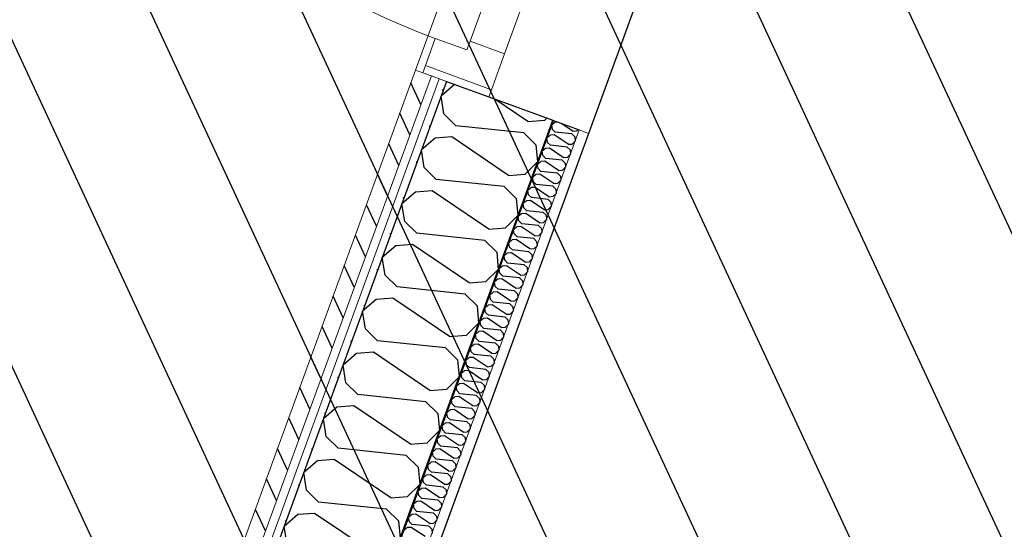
# Model space of a CAD drawing. Header units: millimetres. Extents: x 112481703 to 112588235, y 1264638581 to 1264713486.
# Tile 451 of 487: x 112582082 to 112583371, y 1264690700 to 1264691367. Entities that reach past the tile are written whole.
import ezdxf
from ezdxf.enums import TextEntityAlignment as Align

# ---------------------------------------------------------------- set-up
doc = ezdxf.new("R2010")
doc.units = ezdxf.units.MM
doc.header["$LTSCALE"] = 0.5
doc.header["$MEASUREMENT"] = 0
doc.linetypes.add('PLINE', pattern=[0])
for name, color, linetype, lineweight in [('235- Utvendig kledning og overflate', 7, 'Continuous', 0), ('236- Innvendig kledning og overflate', 7, 'Continuous', 0), ('244- Vinduer_ dører_ foldevegger', 7, 'Continuous', 0)]:
    doc.layers.add(name, color=color, linetype=linetype, lineweight=lineweight)
for name, color, linetype in [('862- M___Nettoareal', 7, 'Continuous'), ('862- M___Nettoareal (1-100)', 7, 'Continuous'), ('862- M___Nettoareal(Polylinje)', 7, 'Continuous'), ('LA_farge_dekke_asfalt2', 7, 'Continuous'), ('Yttervegger.A225', 7, 'Continuous'), ('Yttervegger.A225 (Skravur)', 7, 'Continuous')]:
    doc.layers.add(name, color=color, linetype=linetype)
doc.styles.add('GENERATED_STYLE_1', font='arial.ttf')
pattern_1 = [(249.956, (112557650, 1264717795), (-81.357, 29.68231), [0, -50]), (249.956, (112557682.11, 1264717756.67), (-81.357, 29.68231), [0, -50])]

# ---------------------------------------------------------------- blocks, each defined once
blk = doc.blocks.new('Teknisk rom_20_17', base_point=(112585163.9, 1264690336.6))
at = {"layer": '862- M___Nettoareal(Polylinje)', "linetype": 'PLINE', "flags": 128}
blk.add_lwpolyline([(112587298.9, 1264690713.8), (112583190, 1264692212.9), (112582398, 1264690042), (112586506.8, 1264688542.9)], close=True, dxfattribs=at)
blk = doc.blocks.new('*X267', base_point=(112557650, 1264717795))
at = {"layer": 'Yttervegger.A225 (Skravur)', "linetype": 'PLINE'}
for p, q in [((112582783.1, 1264691232.6), (112582778.8, 1264691228.8)), ((112582786.4, 1264691232.8), (112582783.1, 1264691232.6)), ((112582779.7, 1264691223.2), (112582778.8, 1264691228.8)), ((112582783.5, 1264691219.5), (112582779.7, 1264691223.2)), ((112582805.2, 1264691217.2), (112582783.5, 1264691219.5)), ((112582806.5, 1264691220.8), (112582791.4, 1264691231)), ((112582806.5, 1264691220.8), (112582811.9, 1264691221.2)), ((112582811.9, 1264691221.2), (112582813.6, 1264691222.9)), ((112582776.9, 1264691215.5), (112582772.6, 1264691211.7)), ((112582773.5, 1264691206.1), (112582772.6, 1264691211.7)), ((112582777.3, 1264691202.4), (112582773.5, 1264691206.1)), ((112582782.2, 1264691215.9), (112582776.9, 1264691215.5)), ((112582800.3, 1264691203.7), (112582782.2, 1264691215.9)), ((112582805.2, 1264691217.2), (112582809, 1264691213.4)), ((112582805.6, 1264691204.1), (112582809.5, 1264691208)), ((112582809, 1264691213.4), (112582809.5, 1264691208)), ((112582770.7, 1264691198.4), (112582766.3, 1264691194.6)), ((112582767.2, 1264691189), (112582766.3, 1264691194.6)), ((112582776, 1264691198.8), (112582770.7, 1264691198.4)), ((112582794, 1264691186.6), (112582776, 1264691198.8)), ((112582799, 1264691200.1), (112582777.3, 1264691202.4)), ((112582799, 1264691200.1), (112582802.8, 1264691196.3)), ((112582800.3, 1264691203.7), (112582805.6, 1264691204.1)), ((112582802.8, 1264691196.3), (112582803.3, 1264691190.8)), ((112582764.4, 1264691181.2), (112582760.1, 1264691177.5)), ((112582769.8, 1264691181.7), (112582764.4, 1264691181.2)), ((112582771.1, 1264691185.3), (112582767.2, 1264691189)), ((112582787.8, 1264691169.5), (112582769.8, 1264691181.7)), ((112582792.7, 1264691183), (112582771.1, 1264691185.3)), ((112582792.7, 1264691183), (112582796.5, 1264691179.2)), ((112582794, 1264691186.6), (112582799.4, 1264691187)), ((112582799.4, 1264691187), (112582803.3, 1264691190.8)), ((112582761, 1264691171.9), (112582760.1, 1264691177.5)), ((112582764.8, 1264691168.1), (112582761, 1264691171.9)), ((112582786.5, 1264691165.9), (112582764.8, 1264691168.1)), ((112582787.8, 1264691169.5), (112582793.1, 1264691169.9)), ((112582793.1, 1264691169.9), (112582797, 1264691173.7)), ((112582796.5, 1264691179.2), (112582797, 1264691173.7)), ((112582758.2, 1264691164.1), (112582753.9, 1264691160.4)), ((112582754.8, 1264691154.8), (112582753.9, 1264691160.4)), ((112582758.6, 1264691151), (112582754.8, 1264691154.8)), ((112582763.5, 1264691164.6), (112582758.2, 1264691164.1)), ((112582781.5, 1264691152.4), (112582763.5, 1264691164.6)), ((112582786.5, 1264691165.9), (112582790.3, 1264691162.1)), ((112582786.9, 1264691152.8), (112582790.8, 1264691156.6)), ((112582790.3, 1264691162.1), (112582790.8, 1264691156.6)), ((112582751.9, 1264691147), (112582747.6, 1264691143.3)), ((112582748.5, 1264691137.7), (112582747.6, 1264691143.3)), ((112582757.3, 1264691147.4), (112582751.9, 1264691147)), ((112582775.3, 1264691135.2), (112582757.3, 1264691147.4)), ((112582780.2, 1264691148.8), (112582758.6, 1264691151)), ((112582780.2, 1264691148.8), (112582784.1, 1264691145)), ((112582781.5, 1264691152.4), (112582786.9, 1264691152.8)), ((112582784.1, 1264691145), (112582784.6, 1264691139.5)), ((112582745.7, 1264691129.9), (112582741.4, 1264691126.2)), ((112582751, 1264691130.3), (112582745.7, 1264691129.9)), ((112582752.3, 1264691133.9), (112582748.5, 1264691137.7)), ((112582769.1, 1264691118.1), (112582751, 1264691130.3)), ((112582774, 1264691131.7), (112582752.3, 1264691133.9)), ((112582774, 1264691131.7), (112582777.8, 1264691127.9)), ((112582775.3, 1264691135.2), (112582780.6, 1264691135.7)), ((112582780.6, 1264691135.7), (112582784.6, 1264691139.5)), ((112582742.3, 1264691120.6), (112582741.4, 1264691126.2)), ((112582746.1, 1264691116.8), (112582742.3, 1264691120.6)), ((112582767.7, 1264691114.5), (112582746.1, 1264691116.8)), ((112582769.1, 1264691118.1), (112582774.4, 1264691118.6)), ((112582774.4, 1264691118.6), (112582778.3, 1264691122.4)), ((112582777.8, 1264691127.9), (112582778.3, 1264691122.4)), ((112582739.4, 1264691112.8), (112582735.1, 1264691109.1)), ((112582736, 1264691103.5), (112582735.1, 1264691109.1)), ((112582739.9, 1264691099.7), (112582736, 1264691103.5)), ((112582744.8, 1264691113.2), (112582739.4, 1264691112.8)), ((112582762.8, 1264691101), (112582744.8, 1264691113.2)), ((112582767.7, 1264691114.5), (112582771.6, 1264691110.8)), ((112582768.2, 1264691101.4), (112582772.1, 1264691105.3)), ((112582771.6, 1264691110.8), (112582772.1, 1264691105.3)), ((112582733.2, 1264691095.7), (112582728.9, 1264691092)), ((112582729.8, 1264691086.4), (112582728.9, 1264691092)), ((112582738.5, 1264691096.1), (112582733.2, 1264691095.7)), ((112582756.6, 1264691083.9), (112582738.5, 1264691096.1)), ((112582761.5, 1264691097.4), (112582739.9, 1264691099.7)), ((112582761.5, 1264691097.4), (112582765.3, 1264691093.7)), ((112582762.8, 1264691101), (112582768.2, 1264691101.4)), ((112582765.3, 1264691093.7), (112582765.8, 1264691088.2)), ((112582727, 1264691078.6), (112582722.7, 1264691074.9)), ((112582732.3, 1264691079), (112582727, 1264691078.6)), ((112582733.6, 1264691082.6), (112582729.8, 1264691086.4)), ((112582750.3, 1264691066.8), (112582732.3, 1264691079)), ((112582755.3, 1264691080.3), (112582733.6, 1264691082.6)), ((112582755.3, 1264691080.3), (112582759.1, 1264691076.6)), ((112582756.6, 1264691083.9), (112582761.9, 1264691084.3)), ((112582761.9, 1264691084.3), (112582765.8, 1264691088.2)), ((112582723.6, 1264691069.3), (112582722.7, 1264691074.9)), ((112582727.4, 1264691065.5), (112582723.6, 1264691069.3)), ((112582749, 1264691063.2), (112582727.4, 1264691065.5)), ((112582750.3, 1264691066.8), (112582755.7, 1264691067.2)), ((112582755.7, 1264691067.2), (112582759.6, 1264691071.1)), ((112582759.1, 1264691076.6), (112582759.6, 1264691071.1)), ((112582720.7, 1264691061.5), (112582716.4, 1264691057.8)), ((112582717.3, 1264691052.1), (112582716.4, 1264691057.8)), ((112582721.1, 1264691048.4), (112582717.3, 1264691052.1)), ((112582726.1, 1264691061.9), (112582720.7, 1264691061.5)), ((112582744.1, 1264691049.7), (112582726.1, 1264691061.9)), ((112582749, 1264691063.2), (112582752.8, 1264691059.5)), ((112582749.4, 1264691050.1), (112582753.3, 1264691054)), ((112582752.8, 1264691059.5), (112582753.3, 1264691054)), ((112582714.5, 1264691044.4), (112582710.2, 1264691040.7)), ((112582711.1, 1264691035), (112582710.2, 1264691040.7)), ((112582719.8, 1264691044.8), (112582714.5, 1264691044.4)), ((112582737.9, 1264691032.6), (112582719.8, 1264691044.8)), ((112582742.8, 1264691046.1), (112582721.1, 1264691048.4)), ((112582742.8, 1264691046.1), (112582746.6, 1264691042.4)), ((112582744.1, 1264691049.7), (112582749.4, 1264691050.1)), ((112582746.6, 1264691042.4), (112582747.1, 1264691036.9)), ((112582708.2, 1264691027.3), (112582703.9, 1264691023.6)), ((112582713.6, 1264691027.7), (112582708.2, 1264691027.3)), ((112582714.9, 1264691031.3), (112582711.1, 1264691035)), ((112582731.6, 1264691015.5), (112582713.6, 1264691027.7)), ((112582736.5, 1264691029), (112582714.9, 1264691031.3)), ((112582736.5, 1264691029), (112582740.4, 1264691025.2)), ((112582737.9, 1264691032.6), (112582743.2, 1264691033)), ((112582743.2, 1264691033), (112582747.1, 1264691036.9)), ((112582704.8, 1264691017.9), (112582703.9, 1264691023.6)), ((112582708.6, 1264691014.2), (112582704.8, 1264691017.9)), ((112582730.3, 1264691011.9), (112582708.6, 1264691014.2)), ((112582731.6, 1264691015.5), (112582737, 1264691015.9)), ((112582737, 1264691015.9), (112582740.9, 1264691019.8)), ((112582740.4, 1264691025.2), (112582740.9, 1264691019.8)), ((112582702, 1264691010.2), (112582697.7, 1264691006.4)), ((112582698.6, 1264691000.8), (112582697.7, 1264691006.4)), ((112582702.4, 1264690997.1), (112582698.6, 1264691000.8)), ((112582707.3, 1264691010.6), (112582702, 1264691010.2)), ((112582725.4, 1264690998.4), (112582707.3, 1264691010.6)), ((112582730.3, 1264691011.9), (112582734.1, 1264691008.1)), ((112582730.7, 1264690998.8), (112582734.6, 1264691002.7)), ((112582734.1, 1264691008.1), (112582734.6, 1264691002.7)), ((112582695.8, 1264690993.1), (112582691.4, 1264690989.3)), ((112582692.3, 1264690983.7), (112582691.4, 1264690989.3)), ((112582701.1, 1264690993.5), (112582695.8, 1264690993.1)), ((112582719.1, 1264690981.3), (112582701.1, 1264690993.5)), ((112582724.1, 1264690994.8), (112582702.4, 1264690997.1)), ((112582724.1, 1264690994.8), (112582727.9, 1264690991)), ((112582725.4, 1264690998.4), (112582730.7, 1264690998.8)), ((112582727.9, 1264690991), (112582728.4, 1264690985.6)), ((112582689.5, 1264690975.9), (112582685.2, 1264690972.2)), ((112582694.9, 1264690976.4), (112582689.5, 1264690975.9)), ((112582696.2, 1264690980), (112582692.3, 1264690983.7)), ((112582712.9, 1264690964.2), (112582694.9, 1264690976.4)), ((112582717.8, 1264690977.7), (112582696.2, 1264690980)), ((112582717.8, 1264690977.7), (112582721.6, 1264690973.9)), ((112582719.1, 1264690981.3), (112582724.5, 1264690981.7)), ((112582724.5, 1264690981.7), (112582728.4, 1264690985.6)), ((112582686.1, 1264690966.6), (112582685.2, 1264690972.2)), ((112582689.9, 1264690962.8), (112582686.1, 1264690966.6)), ((112582711.6, 1264690960.6), (112582689.9, 1264690962.8)), ((112582712.9, 1264690964.2), (112582718.2, 1264690964.6)), ((112582718.2, 1264690964.6), (112582722.1, 1264690968.4)), ((112582721.6, 1264690973.9), (112582722.1, 1264690968.4)), ((112582683.3, 1264690958.8), (112582679, 1264690955.1)), ((112582679.9, 1264690949.5), (112582679, 1264690955.1)), ((112582683.7, 1264690945.7), (112582679.9, 1264690949.5)), ((112582688.6, 1264690959.3), (112582683.3, 1264690958.8)), ((112582706.6, 1264690947.1), (112582688.6, 1264690959.3)), ((112582711.6, 1264690960.6), (112582715.4, 1264690956.8)), ((112582712, 1264690947.5), (112582715.9, 1264690951.3)), ((112582715.4, 1264690956.8), (112582715.9, 1264690951.3)), ((112582677, 1264690941.7), (112582672.7, 1264690938)), ((112582673.6, 1264690932.4), (112582672.7, 1264690938)), ((112582682.4, 1264690942.1), (112582677, 1264690941.7)), ((112582700.4, 1264690929.9), (112582682.4, 1264690942.1)), ((112582705.3, 1264690943.5), (112582683.7, 1264690945.7)), ((112582705.3, 1264690943.5), (112582709.2, 1264690939.7)), ((112582706.6, 1264690947.1), (112582712, 1264690947.5)), ((112582709.2, 1264690939.7), (112582709.7, 1264690934.2)), ((112582670.8, 1264690924.6), (112582666.5, 1264690920.9)), ((112582676.1, 1264690925), (112582670.8, 1264690924.6)), ((112582677.4, 1264690928.6), (112582673.6, 1264690932.4)), ((112582694.2, 1264690912.8), (112582676.1, 1264690925)), ((112582699.1, 1264690926.4), (112582677.4, 1264690928.6)), ((112582699.1, 1264690926.4), (112582702.9, 1264690922.6)), ((112582700.4, 1264690929.9), (112582705.7, 1264690930.4)), ((112582702.9, 1264690922.6), (112582703.4, 1264690917.1)), ((112582705.7, 1264690930.4), (112582709.7, 1264690934.2)), ((112582667.4, 1264690915.3), (112582666.5, 1264690920.9)), ((112582671.2, 1264690911.5), (112582667.4, 1264690915.3)), ((112582692.8, 1264690909.2), (112582671.2, 1264690911.5)), ((112582694.2, 1264690912.8), (112582699.5, 1264690913.3)), ((112582699.5, 1264690913.3), (112582703.4, 1264690917.1)), ((112582664.5, 1264690907.5), (112582660.2, 1264690903.8)), ((112582661.1, 1264690898.2), (112582660.2, 1264690903.8)), ((112582665, 1264690894.4), (112582661.1, 1264690898.2)), ((112582669.9, 1264690907.9), (112582664.5, 1264690907.5)), ((112582687.9, 1264690895.7), (112582669.9, 1264690907.9)), ((112582692.8, 1264690909.2), (112582696.7, 1264690905.5)), ((112582693.3, 1264690896.1), (112582697.2, 1264690900)), ((112582696.7, 1264690905.5), (112582697.2, 1264690900)), ((112582658.3, 1264690890.4), (112582654, 1264690886.7)), ((112582654.9, 1264690881.1), (112582654, 1264690886.7)), ((112582663.6, 1264690890.8), (112582658.3, 1264690890.4)), ((112582681.7, 1264690878.6), (112582663.6, 1264690890.8)), ((112582686.6, 1264690892.1), (112582665, 1264690894.4)), ((112582686.6, 1264690892.1), (112582690.4, 1264690888.4)), ((112582687.9, 1264690895.7), (112582693.3, 1264690896.1)), ((112582690.4, 1264690888.4), (112582690.9, 1264690882.9)), ((112582652.1, 1264690873.3), (112582647.8, 1264690869.6)), ((112582657.4, 1264690873.7), (112582652.1, 1264690873.3)), ((112582658.7, 1264690877.3), (112582654.9, 1264690881.1)), ((112582675.4, 1264690861.5), (112582657.4, 1264690873.7)), ((112582680.4, 1264690875), (112582658.7, 1264690877.3)), ((112582680.4, 1264690875), (112582684.2, 1264690871.3)), ((112582681.7, 1264690878.6), (112582687, 1264690879)), ((112582684.2, 1264690871.3), (112582684.7, 1264690865.8)), ((112582687, 1264690879), (112582690.9, 1264690882.9)), ((112582648.7, 1264690864), (112582647.8, 1264690869.6)), ((112582652.5, 1264690860.2), (112582648.7, 1264690864)), ((112582674.1, 1264690857.9), (112582652.5, 1264690860.2)), ((112582675.4, 1264690861.5), (112582680.8, 1264690861.9)), ((112582680.8, 1264690861.9), (112582684.7, 1264690865.8)), ((112582645.8, 1264690856.2), (112582641.5, 1264690852.5)), ((112582642.4, 1264690846.9), (112582641.5, 1264690852.5)), ((112582646.2, 1264690843.1), (112582642.4, 1264690846.9)), ((112582651.2, 1264690856.6), (112582645.8, 1264690856.2)), ((112582669.2, 1264690844.4), (112582651.2, 1264690856.6)), ((112582674.1, 1264690857.9), (112582677.9, 1264690854.2)), ((112582674.5, 1264690844.8), (112582678.4, 1264690848.7)), ((112582677.9, 1264690854.2), (112582678.4, 1264690848.7)), ((112582639.6, 1264690839.1), (112582635.3, 1264690835.4)), ((112582636.2, 1264690829.7), (112582635.3, 1264690835.4)), ((112582644.9, 1264690839.5), (112582639.6, 1264690839.1)), ((112582663, 1264690827.3), (112582644.9, 1264690839.5)), ((112582667.9, 1264690840.8), (112582646.2, 1264690843.1)), ((112582667.9, 1264690840.8), (112582671.7, 1264690837.1)), ((112582669.2, 1264690844.4), (112582674.5, 1264690844.8)), ((112582671.7, 1264690837.1), (112582672.2, 1264690831.6)), ((112582633.3, 1264690822), (112582629, 1264690818.3)), ((112582638.7, 1264690822.4), (112582633.3, 1264690822)), ((112582640, 1264690826), (112582636.2, 1264690829.7)), ((112582656.7, 1264690810.2), (112582638.7, 1264690822.4)), ((112582661.6, 1264690823.7), (112582640, 1264690826)), ((112582661.6, 1264690823.7), (112582665.5, 1264690820)), ((112582663, 1264690827.3), (112582668.3, 1264690827.7)), ((112582665.5, 1264690820), (112582666, 1264690814.5)), ((112582668.3, 1264690827.7), (112582672.2, 1264690831.6)), ((112582629.9, 1264690812.6), (112582629, 1264690818.3)), ((112582633.7, 1264690808.9), (112582629.9, 1264690812.6)), ((112582655.4, 1264690806.6), (112582633.7, 1264690808.9)), ((112582655.4, 1264690806.6), (112582659.2, 1264690802.8)), ((112582656.7, 1264690810.2), (112582662.1, 1264690810.6)), ((112582662.1, 1264690810.6), (112582666, 1264690814.5)), ((112582627.1, 1264690804.9), (112582622.8, 1264690801.1)), ((112582623.7, 1264690795.5), (112582622.8, 1264690801.1)), ((112582627.5, 1264690791.8), (112582623.7, 1264690795.5)), ((112582632.4, 1264690805.3), (112582627.1, 1264690804.9)), ((112582650.5, 1264690793.1), (112582632.4, 1264690805.3)), ((112582655.8, 1264690793.5), (112582659.7, 1264690797.4)), ((112582659.2, 1264690802.8), (112582659.7, 1264690797.4)), ((112582620.9, 1264690787.8), (112582616.5, 1264690784)), ((112582617.4, 1264690778.4), (112582616.5, 1264690784)), ((112582626.2, 1264690788.2), (112582620.9, 1264690787.8)), ((112582644.2, 1264690776), (112582626.2, 1264690788.2)), ((112582649.2, 1264690789.5), (112582627.5, 1264690791.8)), ((112582649.2, 1264690789.5), (112582653, 1264690785.7)), ((112582650.5, 1264690793.1), (112582655.8, 1264690793.5)), ((112582653, 1264690785.7), (112582653.5, 1264690780.3)), ((112582614.6, 1264690770.7), (112582610.3, 1264690766.9)), ((112582620, 1264690771.1), (112582614.6, 1264690770.7)), ((112582621.3, 1264690774.7), (112582617.4, 1264690778.4)), ((112582638, 1264690758.9), (112582620, 1264690771.1)), ((112582642.9, 1264690772.4), (112582621.3, 1264690774.7)), ((112582642.9, 1264690772.4), (112582646.7, 1264690768.6)), ((112582644.2, 1264690776), (112582649.6, 1264690776.4)), ((112582646.7, 1264690768.6), (112582647.2, 1264690763.1)), ((112582649.6, 1264690776.4), (112582653.5, 1264690780.3)), ((112582611.2, 1264690761.3), (112582610.3, 1264690766.9)), ((112582615, 1264690757.6), (112582611.2, 1264690761.3)), ((112582636.7, 1264690755.3), (112582615, 1264690757.6)), ((112582636.7, 1264690755.3), (112582640.5, 1264690751.5)), ((112582638, 1264690758.9), (112582643.3, 1264690759.3)), ((112582643.3, 1264690759.3), (112582647.2, 1264690763.1)), ((112582608.4, 1264690753.5), (112582604.1, 1264690749.8)), ((112582605, 1264690744.2), (112582604.1, 1264690749.8)), ((112582608.8, 1264690740.4), (112582605, 1264690744.2)), ((112582613.7, 1264690754), (112582608.4, 1264690753.5)), ((112582631.7, 1264690741.8), (112582613.7, 1264690754)), ((112582631.7, 1264690741.8), (112582637.1, 1264690742.2)), ((112582637.1, 1264690742.2), (112582641, 1264690746)), ((112582640.5, 1264690751.5), (112582641, 1264690746)), ((112582602.1, 1264690736.4), (112582597.8, 1264690732.7)), ((112582598.7, 1264690727.1), (112582597.8, 1264690732.7)), ((112582607.5, 1264690736.9), (112582602.1, 1264690736.4)), ((112582625.5, 1264690724.7), (112582607.5, 1264690736.9)), ((112582630.4, 1264690738.2), (112582608.8, 1264690740.4)), ((112582630.4, 1264690738.2), (112582634.3, 1264690734.4)), ((112582634.3, 1264690734.4), (112582634.8, 1264690728.9)), ((112582595.9, 1264690719.3), (112582591.6, 1264690715.6)), ((112582601.2, 1264690719.7), (112582595.9, 1264690719.3)), ((112582602.5, 1264690723.3), (112582598.7, 1264690727.1)), ((112582619.3, 1264690707.5), (112582601.2, 1264690719.7)), ((112582624.2, 1264690721.1), (112582602.5, 1264690723.3)), ((112582624.2, 1264690721.1), (112582628, 1264690717.3)), ((112582625.5, 1264690724.7), (112582630.8, 1264690725.1)), ((112582628, 1264690717.3), (112582628.5, 1264690711.8)), ((112582630.8, 1264690725.1), (112582634.8, 1264690728.9)), ((112582592.5, 1264690710), (112582591.6, 1264690715.6)), ((112582596.3, 1264690706.2), (112582592.5, 1264690710)), ((112582617.9, 1264690704), (112582596.3, 1264690706.2)), ((112582617.9, 1264690704), (112582621.8, 1264690700.2)), ((112582619.3, 1264690707.5), (112582624.6, 1264690708)), ((112582624.6, 1264690708), (112582628.5, 1264690711.8)), ((112582589.6, 1264690702.2), (112582585.3, 1264690698.5)), ((112582595, 1264690702.6), (112582589.6, 1264690702.2)), ((112582613, 1264690690.4), (112582595, 1264690702.6)), ((112582621.8, 1264690700.2), (112582622.3, 1264690694.7))]:
    blk.add_line(p, q, dxfattribs=at)
blk = doc.blocks.new('*X271', base_point=(112557650, 1264717795))
at = {"layer": 'Yttervegger.A225 (Skravur)', "linetype": 'PLINE'}
for p, q in [((112582651.7, 1264691281.9), (112582634, 1264691266.6)), ((112582651.9, 1264691281.9), (112582651.7, 1264691281.9)), ((112582637.7, 1264691243.5), (112582634, 1264691266.6)), ((112582747.8, 1264691233.5), (112582704.6, 1264691262.7)), ((112582653.4, 1264691228), (112582637.7, 1264691243.5)), ((112582747.8, 1264691233.5), (112582769.8, 1264691235.2)), ((112582769.8, 1264691235.2), (112582772.5, 1264691237.9)), ((112582742.4, 1264691218.7), (112582653.4, 1264691228)), ((112582626.1, 1264691211.6), (112582608.3, 1264691196.3)), ((112582648, 1264691213.3), (112582626.1, 1264691211.6)), ((112582722.1, 1264691163.1), (112582648, 1264691213.3)), ((112582742.4, 1264691218.7), (112582758.1, 1264691203.2)), ((112582612, 1264691173.2), (112582608.3, 1264691196.3)), ((112582758.1, 1264691203.2), (112582760.2, 1264691180.7)), ((112582744.1, 1264691164.8), (112582760.2, 1264691180.7)), ((112582627.8, 1264691157.7), (112582612, 1264691173.2)), ((112582716.8, 1264691148.4), (112582627.8, 1264691157.7)), ((112582722.1, 1264691163.1), (112582744.1, 1264691164.8)), ((112582622.4, 1264691142.9), (112582600.4, 1264691141.2)), ((112582696.5, 1264691092.8), (112582622.4, 1264691142.9)), ((112582716.8, 1264691148.4), (112582732.5, 1264691132.9)), ((112582600.4, 1264691141.2), (112582582.7, 1264691125.9)), ((112582732.5, 1264691132.9), (112582734.5, 1264691110.4)), ((112582586.4, 1264691102.8), (112582582.7, 1264691125.9)), ((112582718.4, 1264691094.5), (112582734.5, 1264691110.4)), ((112582602.1, 1264691087.4), (112582586.4, 1264691102.8)), ((112582696.5, 1264691092.8), (112582718.4, 1264691094.5)), ((112582691.1, 1264691078), (112582602.1, 1264691087.4)), ((112582691.1, 1264691078), (112582706.8, 1264691062.6)), ((112582574.7, 1264691070.9), (112582557, 1264691055.6)), ((112582596.7, 1264691072.6), (112582574.7, 1264691070.9)), ((112582670.8, 1264691022.5), (112582596.7, 1264691072.6)), ((112582560.7, 1264691032.5), (112582557, 1264691055.6)), ((112582706.8, 1264691062.6), (112582708.9, 1264691040.1)), ((112582692.8, 1264691024.2), (112582708.9, 1264691040.1)), ((112582576.4, 1264691017.1), (112582560.7, 1264691032.5)), ((112582665.4, 1264691007.7), (112582576.4, 1264691017.1)), ((112582670.8, 1264691022.5), (112582692.8, 1264691024.2)), ((112582549.1, 1264691000.6), (112582531.4, 1264690985.3)), ((112582571, 1264691002.3), (112582549.1, 1264691000.6)), ((112582645.2, 1264690952.1), (112582571, 1264691002.3)), ((112582665.4, 1264691007.7), (112582681.1, 1264690992.2)), ((112582681.1, 1264690992.2), (112582683.2, 1264690969.7)), ((112582535.1, 1264690962.2), (112582531.4, 1264690985.3)), ((112582550.8, 1264690946.7), (112582535.1, 1264690962.2)), ((112582667.1, 1264690953.8), (112582683.2, 1264690969.7)), ((112582645.2, 1264690952.1), (112582667.1, 1264690953.8)), ((112582639.8, 1264690937.4), (112582550.8, 1264690946.7)), ((112582639.8, 1264690937.4), (112582655.5, 1264690921.9)), ((112582523.4, 1264690930.2), (112582505.7, 1264690914.9)), ((112582545.4, 1264690931.9), (112582523.4, 1264690930.2)), ((112582619.5, 1264690881.8), (112582545.4, 1264690931.9)), ((112582509.4, 1264690891.8), (112582505.7, 1264690914.9)), ((112582655.5, 1264690921.9), (112582657.6, 1264690899.4)), ((112582641.5, 1264690883.5), (112582657.6, 1264690899.4)), ((112582525.1, 1264690876.4), (112582509.4, 1264690891.8)), ((112582614.1, 1264690867), (112582525.1, 1264690876.4)), ((112582619.5, 1264690881.8), (112582641.5, 1264690883.5)), ((112582497.8, 1264690859.9), (112582480, 1264690844.6)), ((112582519.7, 1264690861.6), (112582497.8, 1264690859.9)), ((112582593.8, 1264690811.5), (112582519.7, 1264690861.6)), ((112582614.1, 1264690867), (112582629.8, 1264690851.6)), ((112582629.8, 1264690851.6), (112582631.9, 1264690829.1)), ((112582483.7, 1264690821.5), (112582480, 1264690844.6)), ((112582499.5, 1264690806.1), (112582483.7, 1264690821.5)), ((112582615.8, 1264690813.2), (112582631.9, 1264690829.1)), ((112582593.8, 1264690811.5), (112582615.8, 1264690813.2)), ((112582588.5, 1264690796.7), (112582499.5, 1264690806.1)), ((112582588.5, 1264690796.7), (112582604.2, 1264690781.2)), ((112582472.1, 1264690789.6), (112582454.4, 1264690774.3)), ((112582494.1, 1264690791.3), (112582472.1, 1264690789.6)), ((112582568.2, 1264690741.1), (112582494.1, 1264690791.3)), ((112582604.2, 1264690781.2), (112582606.2, 1264690758.7)), ((112582458.1, 1264690751.2), (112582454.4, 1264690774.3)), ((112582590.1, 1264690742.8), (112582606.2, 1264690758.7)), ((112582473.8, 1264690735.7), (112582458.1, 1264690751.2)), ((112582568.2, 1264690741.1), (112582590.1, 1264690742.8)), ((112582562.8, 1264690726.4), (112582473.8, 1264690735.7)), ((112582446.4, 1264690719.2), (112582428.7, 1264690703.9)), ((112582468.4, 1264690720.9), (112582446.4, 1264690719.2)), ((112582542.5, 1264690670.8), (112582468.4, 1264690720.9)), ((112582562.8, 1264690726.4), (112582578.5, 1264690710.9)), ((112582432.4, 1264690680.8), (112582428.7, 1264690703.9)), ((112582578.5, 1264690710.9), (112582580.6, 1264690688.4))]:
    blk.add_line(p, q, dxfattribs=at)
blk = doc.blocks.new('Dør[11]', base_point=(112557650, 1264717795))
at = {"layer": '235- Utvendig kledning og overflate', "linetype": 'PLINE'}
for p, q in [((112582600.6, 1264691300.6), (112582610, 1264691297.2)), ((112582610, 1264691297.2), (112582621.3, 1264691293.1)), ((112582610, 1264691297.2), (112582621.3, 1264691293.1)), ((112582621.3, 1264691293.1), (112582631.6, 1264691289.3)), ((112582621.3, 1264691293.1), (112582631.6, 1264691289.3)), ((112582631.6, 1264691289.3), (112582641, 1264691285.9)), ((112582631.6, 1264691289.3), (112582641, 1264691285.9))]:
    blk.add_line(p, q, dxfattribs=at)
at = {"layer": '236- Innvendig kledning og overflate', "linetype": 'PLINE'}
for p, q in [((112582780.1, 1264691235.1), (112582781, 1264691234.8)), ((112582814.8, 1264691222.5), (112582827, 1264691218))]:
    blk.add_line(p, q, dxfattribs=at)
at = {"layer": '244- Vinduer_ dører_ foldevegger', "linetype": 'PLINE'}
for p, q in [((112582600.6, 1264691300.6), (112582946.8, 1264692249.4)), ((112582671.9, 1264691338.5), (112582977, 1264692174.6)), ((112582827, 1264691218), (112583173.2, 1264692166.8)), ((112583022.1, 1264692158.1), (112582717, 1264691322)), ((112582626.5, 1264691342.3), (112582613.5, 1264691306.6)), ((112582667.8, 1264691327.2), (112582626.5, 1264691342.3)), ((112582671.9, 1264691338.5), (112582667.8, 1264691327.2)), ((112582717, 1264691322), (112582671.9, 1264691338.5)), ((112582699.9, 1264691275), (112582717, 1264691322)), ((112582613.5, 1264691306.6), (112582610, 1264691297.2)), ((112582610, 1264691297.2), (112582696.5, 1264691265.7)), ((112582613.5, 1264691306.6), (112582699.9, 1264691275)), ((112582641, 1264691285.9), (112582696.5, 1264691265.7)), ((112582641, 1264691285.9), (112582696.5, 1264691265.7)), ((112582699.9, 1264691275), (112582696.5, 1264691265.7)), ((112582696.5, 1264691265.7), (112582780.1, 1264691235.1)), ((112582781, 1264691234.8), (112582814.8, 1264691222.5))]:
    blk.add_line(p, q, dxfattribs=at)
blk.add_arc((112582939.7, 1264692200.9), 914, 159.956, 249.956, dxfattribs=at)
blk = doc.blocks.new('Label_59', base_point=(112584245.4, 1264690493))
at = {"layer": '862- M___Nettoareal (1-100)', "char_height": 200, "attachment_point": 1, "rotation": 249.956, "style": 'GENERATED_STYLE_1'}
for s, insert in [('\\A1;{\\pql;\\pt0,241000;\\fArial|b0|i0|c0|p0;\\W1.000000;10,1\\fArial|b0|i0|c0|p0;\\W1.000000;\\A1{\\H.66x;\\S^  ;}\\fArial|b0|i0|c0|p0;\\W1.000000; m\\fArial|b0|i0|c0|p0;\\W1.000000;\\A1{\\H.66x;\\S2^  ;}\\fArial|b0|i0|c0|p0;\\W1.000000;\\fArial|b0|i0|c0|p0;\\W1.000000;\\fArial|b0|i0|c0|p0;\\W1.000000;\\fArial|b0|i0|c0|p0;\\W1.000000;\\fArial|b0|i0|c0|p0;\\W1.000000;\\fArial|b0|i0|c0|p0;\\W1.000000;\\fArial|b0|i0|c0|p0;\\W1.000000;\\A1{\\H.66x;\\S^  ;}\\fArial|b0|i0|c0|p0;\\W1.000000;\\fArial|b0|i0|c0|p0;\\W1.000000;\\A1{\\H.66x;\\S^  ;}\\fArial|b0|i0|c0|p0;\\W1.000000;\\fArial|b0|i0|c0|p0;\\W1.000000;\\fArial|b0|i0|c0|p0;\\W1.000000;\\fArial|b0|i0|c0|p0;\\W1.000000;\\fArial|b0|i0|c0|p0;\\W1.000000;\\fArial|b0|i0|c0|p0;\\W1.000000;\\fArial|b0|i0|c0|p0;\\W1.000000;\\A1{\\H.66x;\\S^  ;}\\fArial|b0|i0|c0|p0;\\W1.000000;\\fArial|b0|i0|c0|p0;\\W1.000000;\\A1{\\H.66x;\\S^  ;}\\fArial|b0|i0|c0|p0;\\W1.000000;\\fArial|b0|i0|c0|p0;\\W1.000000;\\fArial|b0|i0|c0|p0;\\W1.000000;\\fArial|b0|i0|c0|p0;\\W1.000000;\\fArial|b0|i0|c0|p0;\\W1.000000;\\fArial|b0|i0|c0|p0;\\W1.000000;\\fArial|b0|i0|c0|p0;\\W1.000000;\\A1{\\H.66x;\\S^  ;}\\fArial|b0|i0|c0|p0;\\W1.000000;\\fArial|b0|i0|c0|p0;\\W1.000000;\\A1{\\H.66x;\\S^  ;}\\fArial|b0|i0|c0|p0;\\W1.000000;\\fArial|b0|i0|c0|p0;\\W1.000000;\\fArial|b0|i0|c0|p0;\\W1.000000;\\fArial|b0|i0|c0|p0;\\W1.000000;\\fArial|b0|i0|c0|p0;\\W1.000000;\\fArial|b0|i0|c0|p0;\\W1.000000;\\fArial|b0|i0|c0|p0;\\W1.000000;\\A1{\\H.66x;\\S^  ;}\\fArial|b0|i0|c0|p0;\\W1.000000;\\fArial|b0|i0|c0|p0;\\W1.000000;\\A1{\\H.66x;\\S^  ;}\\fArial|b0|i0|c0|p0;\\W1.000000;\\fArial|b0|i0|c0|p0;\\W1.000000;\\fArial|b0|i0|c0|p0;\\W1.000000;\\fArial|b0|i0|c0|p0;\\W1.000000;\\fArial|b0|i0|c0|p0;\\W1.000000;\\fArial|b0|i0|c0|p0;\\W1.000000;\\fArial|b0|i0|c0|p0;\\W1.000000;\\fArial|b0|i0|c0|p0;\\W1.000000;}', (112584299.4, 1264691241.4)), ('\\A1;{\\pql;\\pt0,241000;\\fArial|b0|i0|c0|p0;\\W1.000000;Teknisk rom\\fArial|b0|i0|c0|p0;\\W1.000000;\\A1{\\H.66x;\\S^  ;}\\fArial|b0|i0|c0|p0;\\W1.000000;\\fArial|b0|i0|c0|p0;\\W1.000000;\\A1{\\H.66x;\\S^  ;}\\fArial|b0|i0|c0|p0;\\W1.000000;\\fArial|b0|i0|c0|p0;\\W1.000000;\\fArial|b0|i0|c0|p0;\\W1.000000;\\fArial|b0|i0|c0|p0;\\W1.000000;\\fArial|b0|i0|c0|p0;\\W1.000000;\\fArial|b0|i0|c0|p0;\\W1.000000;\\fArial|b0|i0|c0|p0;\\W1.000000;\\A1{\\H.66x;\\S^  ;}\\fArial|b0|i0|c0|p0;\\W1.000000;\\fArial|b0|i0|c0|p0;\\W1.000000;\\A1{\\H.66x;\\S^  ;}\\fArial|b0|i0|c0|p0;\\W1.000000;\\fArial|b0|i0|c0|p0;\\W1.000000;\\fArial|b0|i0|c0|p0;\\W1.000000;\\fArial|b0|i0|c0|p0;\\W1.000000;\\fArial|b0|i0|c0|p0;\\W1.000000;\\fArial|b0|i0|c0|p0;\\W1.000000;\\fArial|b0|i0|c0|p0;\\W1.000000;\\A1{\\H.66x;\\S^  ;}\\fArial|b0|i0|c0|p0;\\W1.000000;\\fArial|b0|i0|c0|p0;\\W1.000000;\\A1{\\H.66x;\\S^  ;}\\fArial|b0|i0|c0|p0;\\W1.000000;\\fArial|b0|i0|c0|p0;\\W1.000000;\\fArial|b0|i0|c0|p0;\\W1.000000;\\fArial|b0|i0|c0|p0;\\W1.000000;\\fArial|b0|i0|c0|p0;\\W1.000000;\\fArial|b0|i0|c0|p0;\\W1.000000;\\fArial|b0|i0|c0|p0;\\W1.000000;\\A1{\\H.66x;\\S^  ;}\\fArial|b0|i0|c0|p0;\\W1.000000;\\fArial|b0|i0|c0|p0;\\W1.000000;\\A1{\\H.66x;\\S^  ;}\\fArial|b0|i0|c0|p0;\\W1.000000;\\fArial|b0|i0|c0|p0;\\W1.000000;\\fArial|b0|i0|c0|p0;\\W1.000000;\\fArial|b0|i0|c0|p0;\\W1.000000;\\fArial|b0|i0|c0|p0;\\W1.000000;\\fArial|b0|i0|c0|p0;\\W1.000000;\\fArial|b0|i0|c0|p0;\\W1.000000;\\A1{\\H.66x;\\S^  ;}\\fArial|b0|i0|c0|p0;\\W1.000000;\\fArial|b0|i0|c0|p0;\\W1.000000;\\A1{\\H.66x;\\S^  ;}\\fArial|b0|i0|c0|p0;\\W1.000000;\\fArial|b0|i0|c0|p0;\\W1.000000;\\fArial|b0|i0|c0|p0;\\W1.000000;\\fArial|b0|i0|c0|p0;\\W1.000000;\\fArial|b0|i0|c0|p0;\\W1.000000;\\fArial|b0|i0|c0|p0;\\W1.000000;\\fArial|b0|i0|c0|p0;\\W1.000000;\\fArial|b0|i0|c0|p0;\\W1.000000;}', (112584597.4, 1264691132.7)), ('\\A1;{\\pql;\\pt0,241000;\\fArial|b0|i0|c0|p0;\\W1.000000;20\\fArial|b0|i0|c0|p0;\\W1.000000;\\A1{\\H.66x;\\S^  ;}\\fArial|b0|i0|c0|p0;\\W1.000000;\\fArial|b0|i0|c0|p0;\\W1.000000;\\A1{\\H.66x;\\S^  ;}\\fArial|b0|i0|c0|p0;\\W1.000000;\\fArial|b0|i0|c0|p0;\\W1.000000;\\fArial|b0|i0|c0|p0;\\W1.000000;\\fArial|b0|i0|c0|p0;\\W1.000000;\\fArial|b0|i0|c0|p0;\\W1.000000;\\fArial|b0|i0|c0|p0;\\W1.000000;\\fArial|b0|i0|c0|p0;\\W1.000000;\\A1{\\H.66x;\\S^  ;}\\fArial|b0|i0|c0|p0;\\W1.000000;\\fArial|b0|i0|c0|p0;\\W1.000000;\\A1{\\H.66x;\\S^  ;}\\fArial|b0|i0|c0|p0;\\W1.000000;\\fArial|b0|i0|c0|p0;\\W1.000000;\\fArial|b0|i0|c0|p0;\\W1.000000;\\fArial|b0|i0|c0|p0;\\W1.000000;\\fArial|b0|i0|c0|p0;\\W1.000000;\\fArial|b0|i0|c0|p0;\\W1.000000;\\fArial|b0|i0|c0|p0;\\W1.000000;\\A1{\\H.66x;\\S^  ;}\\fArial|b0|i0|c0|p0;\\W1.000000;\\fArial|b0|i0|c0|p0;\\W1.000000;\\A1{\\H.66x;\\S^  ;}\\fArial|b0|i0|c0|p0;\\W1.000000;\\fArial|b0|i0|c0|p0;\\W1.000000;\\fArial|b0|i0|c0|p0;\\W1.000000;\\fArial|b0|i0|c0|p0;\\W1.000000;\\fArial|b0|i0|c0|p0;\\W1.000000;\\fArial|b0|i0|c0|p0;\\W1.000000;\\fArial|b0|i0|c0|p0;\\W1.000000;\\A1{\\H.66x;\\S^  ;}\\fArial|b0|i0|c0|p0;\\W1.000000;\\fArial|b0|i0|c0|p0;\\W1.000000;\\A1{\\H.66x;\\S^  ;}\\fArial|b0|i0|c0|p0;\\W1.000000;\\fArial|b0|i0|c0|p0;\\W1.000000;\\fArial|b0|i0|c0|p0;\\W1.000000;\\fArial|b0|i0|c0|p0;\\W1.000000;\\fArial|b0|i0|c0|p0;\\W1.000000;\\fArial|b0|i0|c0|p0;\\W1.000000;\\fArial|b0|i0|c0|p0;\\W1.000000;\\A1{\\H.66x;\\S^  ;}\\fArial|b0|i0|c0|p0;\\W1.000000;\\fArial|b0|i0|c0|p0;\\W1.000000;\\A1{\\H.66x;\\S^  ;}\\fArial|b0|i0|c0|p0;\\W1.000000;\\fArial|b0|i0|c0|p0;\\W1.000000;\\fArial|b0|i0|c0|p0;\\W1.000000;\\fArial|b0|i0|c0|p0;\\W1.000000;\\fArial|b0|i0|c0|p0;\\W1.000000;\\fArial|b0|i0|c0|p0;\\W1.000000;\\fArial|b0|i0|c0|p0;\\W1.000000;\\fArial|b0|i0|c0|p0;\\W1.000000;}', (112584899.5, 1264691043.8))]:
    blk.add_mtext(s, dxfattribs=dict(at, insert=insert))
at = {"layer": '862- M___Nettoareal (1-100)', "style": 'GENERATED_STYLE_1'}
for tag, p in [('DUMMY_108', (112584351.9, 1264691243.6)), ('DUMMY_107', (112584647.2, 1264691135.8)), ('DUMMY_106', (112584942.4, 1264691028.1))]:
    blk.add_attdef(tag, text='', height=200, rotation=249.956, dxfattribs=at).set_placement(p, align=Align.TOP_LEFT)

msp = doc.modelspace()

# ---------------------------------------------------------------- hatches: boundary and pattern name
at = {"layer": 'LA_farge_dekke_asfalt2', "linetype": 'Continuous'}
h = msp.add_hatch(dxfattribs=at)
h.set_pattern_fill('Murverk', color=256, style=0, pattern_type=2)
h.set_pattern_definition([(294.956, (112557650, 1264717795), (163.1938, 75.94596), [])])
h.paths.add_polyline_path([(112562670.3, 1264672618.4), (112565507.4, 1264680394.8), (112573384.4, 1264677521), (112579262.4, 1264693632), (112587341.4, 1264690684.4), (112579714.9, 1264669780.9), (112576475.3, 1264670962.9), (112575386.6, 1264667979)])
at = {"layer": 'Yttervegger.A225 (Skravur)', "linetype": 'Continuous'}
h = msp.add_hatch(dxfattribs=at)
h.set_pattern_fill('Skrålinjer_1', color=256, style=0, pattern_type=2)
h.set_pattern_definition([(294.95599, (112557650, 1264717795), (27.198964, 12.65766), [])])
h.paths.add_polyline_path([(112582140.8, 1264689976.1), (112582621.3, 1264691293.1), (112582600.6, 1264691300.6), (112582120.2, 1264689983.7)])
h = msp.add_hatch(dxfattribs=at)
h.set_pattern_fill('Prikker_tett', color=256, style=0, pattern_type=2)
h.set_pattern_definition(pattern_1)
h.paths.add_polyline_path([(112582631.6, 1264691289.3), (112582151.2, 1264689972.4), (112582160.6, 1264689968.9), (112582641, 1264691285.9)])
msp.add_hatch(color=256, dxfattribs=at).paths.add_polyline_path([(112582781, 1264691234.8), (112582780.1, 1264691235.1), (112582341.7, 1264690033.8), (112582342.7, 1264690033.4)])
h = msp.add_hatch(dxfattribs=at)
h.set_pattern_fill('Prikker_tett', color=256, style=0, pattern_type=2)
h.set_pattern_definition(pattern_1)
h.paths.add_polyline_path([(112582827, 1264691218), (112582814.8, 1264691222.5), (112582386.1, 1264690047.4), (112582398.3, 1264690042.9)])

# ---------------------------------------------------------------- linework, layer by layer
at = {"layer": '235- Utvendig kledning og overflate', "linetype": 'PLINE'}
for p, q in [((112582600.6, 1264691300.6), (112582610, 1264691297.2)), ((112582610, 1264691297.2), (112582621.3, 1264691293.1)), ((112582621.3, 1264691293.1), (112582140.8, 1264689976.1)), ((112582631.6, 1264691289.3), (112582151.2, 1264689972.4)), ((112582621.3, 1264691293.1), (112582631.6, 1264691289.3)), ((112582631.6, 1264691289.3), (112582641, 1264691285.9))]:
    msp.add_line(p, q, dxfattribs=at)
at = {"layer": '235- Utvendig kledning og overflate', "linetype": 'PLINE', "flags": 128}
msp.add_lwpolyline([(112582600.6, 1264691300.6), (112582120.2, 1264689983.7)], dxfattribs=at)
at = {"layer": '236- Innvendig kledning og overflate', "linetype": 'PLINE'}
for p, q in [((112582780.1, 1264691235.1), (112582781, 1264691234.8)), ((112582381, 1264690033.3), (112582814.8, 1264691222.5)), ((112582814.8, 1264691222.5), (112582827, 1264691218))]:
    msp.add_line(p, q, dxfattribs=at)
at = {"layer": '236- Innvendig kledning og overflate', "linetype": 'PLINE', "flags": 128}
msp.add_lwpolyline([(112582398.3, 1264690042.9), (112582827, 1264691218)], dxfattribs=at)
at = {"layer": 'Yttervegger.A225', "linetype": 'PLINE'}
for p, q in [((112582641, 1264691285.9), (112582202.7, 1264690084.5)), ((112582641, 1264691285.9), (112582696.5, 1264691265.7)), ((112582696.5, 1264691265.7), (112582780.1, 1264691235.1)), ((112582341.7, 1264690033.8), (112582780.1, 1264691235.1)), ((112582342.7, 1264690033.4), (112582781, 1264691234.8)), ((112582781, 1264691234.8), (112582814.8, 1264691222.5))]:
    msp.add_line(p, q, dxfattribs=at)

# ---------------------------------------------------------------- block references
at = {"layer": '244- Vinduer_ dører_ foldevegger', "linetype": 'PLINE'}
msp.add_blockref('Dør[11]', (112557650, 1264717795), dxfattribs=at)
at = {"layer": '862- M___Nettoareal', "linetype": 'Continuous'}
msp.add_blockref('Teknisk rom_20_17', (112585163.9, 1264690336.6), dxfattribs=at)
at = {"layer": '862- M___Nettoareal (1-100)', "linetype": 'PLINE'}
msp.add_blockref('Label_59', (112584245.4, 1264690493), dxfattribs=at)
at = {"layer": 'Yttervegger.A225'}
for name in ['*X271', '*X267']:
    msp.add_blockref(name, (112557650, 1264717795), dxfattribs=at)

doc.saveas('drawing.dxf')
